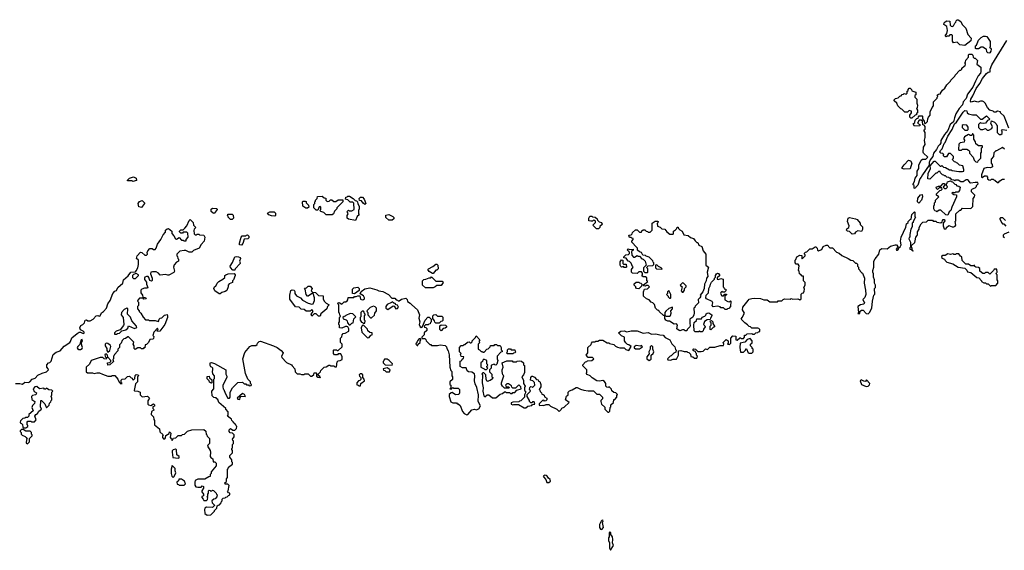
# Model space of a CAD drawing. Extents: x 1861455 to 2058065, y 200073 to 437907.
# Tile 291 of 574: x 1925714 to 1937215, y 363170 to 369360. Entities that reach past the tile are written whole.
import ezdxf

# ---------------------------------------------------------------- set-up
doc = ezdxf.new("R2010")
doc.units = 0

msp = doc.modelspace()

# ---------------------------------------------------------------- linework, layer by layer
at = {"layer": '0CON05XD'}
for points in [[(1936755, 369060), (1936695, 369068), (1936665, 369099), (1936622, 369092), (1936608, 369108), (1936610, 369175), (1936602, 369182), (1936578, 369182), (1936565, 369170), (1936545, 369170), (1936535, 369162), (1936522, 369172), (1936542, 369198), (1936552, 369235), (1936545, 369280), (1936508, 369305), (1936512, 369325), (1936524, 369336), (1936545, 369348), (1936580, 369345), (1936583, 369295), (1936593, 369283), (1936605, 369279), (1936622, 369288), (1936635, 369320), (1936648, 369332), (1936652, 369348), (1936665, 369360), (1936675, 369360), (1936708, 369338), (1936722, 369305), (1936765, 369260), (1936789, 369189), (1936827, 369143), (1936822, 369115), (1936755, 369060)], [(1937267, 368093), (1937212, 368235), (1937170, 368275), (1937170, 368285), (1937135, 368292), (1937115, 368280), (1937095, 368280), (1937085, 368292), (1937046, 368306), (1937018, 368335), (1936992, 368385), (1936975, 368402), (1936958, 368408), (1936935, 368410), (1936905, 368400), (1936865, 368408), (1936828, 368398), (1936818, 368408), (1936823, 368435), (1936848, 368472), (1936884, 368556), (1936930, 368615), (1936960, 368675), (1937005, 368732), (1937025, 368748), (1937048, 368752), (1937048, 368785), (1937067, 368835), (1937244, 369116)], [(1937035, 368968), (1937022, 368972), (1937010, 368985), (1937008, 369018), (1936995, 369020), (1936965, 369040), (1936945, 369040), (1936915, 369020), (1936885, 369020), (1936880, 369025), (1936880, 369055), (1936888, 369062), (1936915, 369120), (1936945, 369152), (1936973, 369167), (1936995, 369170), (1937010, 369165), (1937050, 369105), (1937050, 369045), (1937040, 369035), (1937058, 369028), (1937060, 369015), (1937058, 368995), (1937045, 368972), (1937035, 368968)], [(1936175, 367390), (1936160, 367395), (1936160, 367425), (1936150, 367435), (1936150, 367445), (1936167, 367473), (1936175, 367510), (1936197, 367543), (1936198, 367595), (1936217, 367623), (1936218, 367665), (1936245, 367720), (1936260, 367735), (1936297, 367733), (1936320, 367755), (1936270, 367805), (1936268, 367815), (1936270, 367875), (1936290, 367905), (1936282, 367955), (1936292, 367985), (1936290, 368045), (1936280, 368065), (1936280, 368075), (1936290, 368085), (1936290, 368115), (1936278, 368128), (1936262, 368132), (1936260, 368175), (1936245, 368190), (1936222, 368188), (1936200, 368155), (1936228, 368138), (1936228, 368122), (1936165, 368120), (1936150, 368145), (1936168, 368162), (1936172, 368188), (1936192, 368208), (1936208, 368212), (1936212, 368228), (1936222, 368238), (1936255, 368240), (1936260, 368235), (1936260, 368205), (1936280, 368175), (1936282, 368152), (1936295, 368150), (1936318, 368172), (1936320, 368205), (1936330, 368225), (1936350, 368245), (1936350, 368285), (1936373, 368337), (1936388, 368355), (1936388, 368402), (1936430, 368445), (1936432, 368458), (1936440, 368465), (1936432, 368478), (1936445, 368490), (1936470, 368495), (1936470, 368505), (1936491, 368539), (1936519, 368561), (1936545, 368600), (1936588, 368642), (1936590, 368655), (1936638, 368702), (1936640, 368715), (1936695, 368770), (1936708, 368772), (1936718, 368782), (1936720, 368795), (1936745, 368820), (1936758, 368822), (1936760, 368845), (1936750, 368855), (1936760, 368865), (1936765, 368890), (1936797, 368923), (1936798, 368952), (1936805, 368960), (1936835, 368960), (1936848, 368948), (1936852, 368922), (1936862, 368912), (1936875, 368910), (1936900, 368885), (1936892, 368842), (1936940, 368805), (1936942, 368755), (1936937, 368735), (1936910, 368705), (1936878, 368642), (1936848, 368572), (1936785, 368490), (1936768, 368442), (1936735, 368402), (1936725, 368368), (1936686, 368324), (1936649, 368261), (1936631, 368215), (1936622, 368168), (1936582, 368138), (1936554, 368066), (1936515, 368022), (1936475, 367950), (1936472, 367925), (1936462, 367905), (1936444, 367886), (1936422, 367845), (1936388, 367805), (1936378, 367765), (1936348, 367725), (1936338, 367695), (1936338, 367662), (1936258, 367552), (1936245, 367522), (1936226, 367504), (1936205, 367430), (1936180, 367405), (1936175, 367390)], [(1936135, 368210), (1936122, 368212), (1936110, 368225), (1936110, 368245), (1936130, 368275), (1936130, 368295), (1936105, 368300), (1936085, 368280), (1936052, 368282), (1936018, 368318), (1936005, 368320), (1935970, 368355), (1935960, 368385), (1935930, 368415), (1935930, 368425), (1935945, 368440), (1935975, 368450), (1935995, 368470), (1936008, 368472), (1936022, 368488), (1936038, 368492), (1936045, 368500), (1936068, 368492), (1936080, 368505), (1936080, 368525), (1936090, 368535), (1936090, 368545), (1936105, 368560), (1936115, 368560), (1936130, 368545), (1936135, 368530), (1936180, 368515), (1936180, 368485), (1936170, 368475), (1936170, 368455), (1936192, 368432), (1936192, 368385), (1936200, 368365), (1936197, 368333), (1936190, 368325), (1936200, 368305), (1936200, 368275), (1936190, 368265), (1936188, 368252), (1936172, 368248), (1936135, 368210)], [(1936648, 367698), (1936633, 367703), (1936612, 367722), (1936610, 367735), (1936620, 367745), (1936620, 367765), (1936588, 367798), (1936562, 367798), (1936538, 367762), (1936515, 367760), (1936500, 367775), (1936508, 367788), (1936495, 367800), (1936472, 367802), (1936462, 367815), (1936470, 367835), (1936490, 367855), (1936512, 367915), (1936523, 367927), (1936555, 368000), (1936605, 368080), (1936633, 368147), (1936657, 368165), (1936735, 368282), (1936755, 368300), (1936778, 368298), (1936780, 368275), (1936795, 368262), (1936845, 368250), (1936885, 368250), (1936935, 368200), (1936955, 368200), (1937005, 368240), (1937040, 368205), (1937038, 368192), (1937020, 368185), (1936995, 368152), (1936975, 368148), (1936943, 368153), (1936935, 368160), (1936912, 368138), (1936913, 368103), (1936935, 368078), (1936965, 368078), (1936995, 368090), (1937013, 368073), (1937035, 368072), (1937069, 368091), (1937078, 368115), (1937058, 368148), (1937065, 368180), (1937100, 368165), (1937120, 368145), (1937122, 368132), (1937130, 368125), (1937130, 368045), (1937155, 368020), (1937175, 368020), (1937188, 368032), (1937190, 368055), (1937180, 368065), (1937192, 368078), (1937245, 368070)], [(1936785, 368070), (1936792, 368078), (1936792, 368105), (1936778, 368128), (1936735, 368132), (1936722, 368125), (1936722, 368102), (1936752, 368072), (1936785, 368070)], [(1936905, 367700), (1936910, 367715), (1936940, 367745), (1936940, 367805), (1936950, 367815), (1936950, 367865), (1936958, 367872), (1936960, 367885), (1936955, 367890), (1936915, 367890), (1936882, 367912), (1936880, 367935), (1936860, 367965), (1936860, 368015), (1936848, 368028), (1936842, 368028), (1936835, 368010), (1936815, 368010), (1936808, 368018), (1936795, 368020), (1936750, 367995), (1936740, 367975), (1936740, 367965), (1936750, 367955), (1936745, 367930), (1936698, 367922), (1936682, 367908), (1936680, 367845), (1936685, 367840), (1936715, 367840), (1936725, 367850), (1936775, 367850), (1936795, 367840), (1936807, 367827), (1936810, 367805), (1936850, 367755), (1936862, 367722), (1936882, 367702), (1936905, 367700)], [(1937215, 367850), (1937195, 367870), (1937125, 367830), (1937115, 367830), (1937092, 367808), (1937090, 367765), (1937060, 367735), (1937060, 367685), (1937072, 367672), (1937077, 367643), (1937055, 367633), (1937014, 367636), (1936977, 367623), (1936948, 367552), (1936950, 367525), (1936955, 367520), (1936983, 367537), (1937007, 367537), (1937020, 367525), (1937020, 367505), (1937032, 367492), (1937055, 367490), (1937065, 367500), (1937085, 367500), (1937092, 367492), (1937105, 367490), (1937135, 367460), (1937145, 367460), (1937161, 367479), (1937195, 367500), (1937215, 367500)], [(1932045, 364828), (1932075, 364840), (1932130, 364895), (1932090, 364925), (1932102, 364968), (1932120, 364985), (1932120, 365015), (1932135, 365030), (1932168, 365042), (1932215, 365070), (1932225, 365070), (1932265, 365048), (1932305, 365038), (1932355, 365030), (1932415, 365030), (1932455, 364990), (1932485, 364990), (1932520, 364955), (1932520, 364935), (1932503, 364917), (1932500, 364905), (1932510, 364875), (1932548, 364838), (1932550, 364815), (1932582, 364782), (1932595, 364780), (1932608, 364792), (1932610, 364835), (1932620, 364845), (1932620, 364865), (1932650, 364895), (1932652, 364928), (1932665, 364930), (1932690, 364955), (1932690, 364975), (1932698, 364988), (1932678, 365008), (1932652, 365012), (1932632, 365032), (1932628, 365048), (1932598, 365078), (1932585, 365070), (1932572, 365072), (1932560, 365085), (1932560, 365115), (1932545, 365140), (1932525, 365150), (1932485, 365142), (1932455, 365148), (1932401, 365181), (1932377, 365207), (1932342, 365222), (1932330, 365235), (1932340, 365245), (1932340, 365275), (1932292, 365322), (1932290, 365335), (1932322, 365368), (1932338, 365372), (1932345, 365380), (1932397, 365383), (1932420, 365405), (1932405, 365420), (1932355, 365420), (1932330, 365445), (1932350, 365475), (1932350, 365535), (1932388, 365572), (1932392, 365588), (1932405, 365600), (1932435, 365600), (1932445, 365610), (1932465, 365610), (1932485, 365620), (1932525, 365620), (1932575, 365590), (1932595, 365590), (1932603, 365583), (1932655, 365570), (1932675, 365550), (1932698, 365538), (1932725, 365530), (1932775, 365530), (1932792, 365512), (1932828, 365502), (1932858, 365548), (1932828, 365568), (1932815, 365570), (1932792, 365592), (1932780, 365615), (1932778, 365658), (1932742, 365672), (1932710, 365705), (1932735, 365728), (1932775, 365732), (1932805, 365720), (1932855, 365730), (1932925, 365730), (1932995, 365703), (1933055, 365710), (1933095, 365692), (1933145, 365694), (1933192, 365682), (1933230, 365680), (1933255, 365654), (1933306, 365626), (1933330, 365580), (1933368, 365545), (1933373, 365513), (1933380, 365505), (1933378, 365482), (1933355, 365470), (1933325, 365440), (1933310, 365435), (1933280, 365405), (1933285, 365390), (1933315, 365388), (1933345, 365400), (1933385, 365400), (1933408, 365445), (1933410, 365495), (1933435, 365502), (1933475, 365488), (1933505, 365490), (1933515, 365480), (1933528, 365478), (1933548, 365458), (1933555, 365430), (1933578, 365428), (1933595, 365410), (1933625, 365410), (1933630, 365435), (1933620, 365445), (1933620, 365465), (1933612, 365472), (1933608, 365488), (1933592, 365492), (1933582, 365502), (1933580, 365515), (1933585, 365520), (1933608, 365518), (1933635, 365490), (1933675, 365488), (1933697, 365493), (1933725, 365520), (1933748, 365512), (1933775, 365540), (1933835, 365538), (1933895, 365560), (1933935, 365560), (1933938, 365575), (1933930, 365595), (1933965, 365630), (1933990, 365615), (1933990, 365585), (1933980, 365575), (1934005, 365570), (1934020, 365585), (1934020, 365645), (1934045, 365670), (1934078, 365668), (1934080, 365625), (1934095, 365620), (1934125, 365650), (1934135, 365650), (1934145, 365640), (1934168, 365642), (1934180, 365655), (1934180, 365680), (1934195, 365680), (1934213, 365697), (1934265, 365700), (1934275, 365690), (1934295, 365690), (1934312, 365708), (1934335, 365710), (1934342, 365718), (1934358, 365722), (1934360, 365745), (1934347, 365757), (1934335, 365762), (1934265, 365760), (1934250, 365775), (1934235, 365780), (1934215, 365802), (1934182, 365822), (1934140, 365865), (1934152, 365885), (1934180, 365935), (1934158, 365975), (1934162, 366005), (1934224, 366086), (1934235, 366098), (1934265, 366108), (1934295, 366112), (1934365, 366108), (1934405, 366092), (1934445, 366090), (1934475, 366070), (1934565, 366070), (1934575, 366080), (1934615, 366080), (1934633, 366097), (1934648, 366102), (1934715, 366100), (1934725, 366108), (1934745, 366100), (1934802, 366102), (1934828, 366092), (1934840, 366105), (1934843, 366157), (1934855, 366170), (1934868, 366172), (1934877, 366193), (1934880, 366215), (1934872, 366235), (1934887, 366263), (1934890, 366295), (1934870, 366315), (1934868, 366368), (1934855, 366370), (1934838, 366388), (1934822, 366395), (1934820, 366425), (1934810, 366435), (1934817, 366487), (1934805, 366510), (1934785, 366510), (1934770, 366525), (1934770, 366555), (1934778, 366562), (1934790, 366595), (1934825, 366612), (1934848, 366608), (1934850, 366575), (1934855, 366570), (1934890, 366605), (1934888, 366618), (1934880, 366625), (1934882, 366638), (1934892, 366648), (1934908, 366652), (1934943, 366687), (1934972, 366688), (1935005, 366710), (1935015, 366710), (1935030, 366695), (1935032, 366672), (1935045, 366660), (1935052, 366668), (1935085, 366680), (1935100, 366715), (1935135, 366730), (1935155, 366730), (1935160, 366715), (1935175, 366700), (1935208, 366698), (1935255, 366650), (1935285, 366638), (1935315, 366608), (1935390, 366575), (1935423, 366553), (1935445, 366550), (1935475, 366520), (1935488, 366518), (1935498, 366508), (1935500, 366485), (1935510, 366475), (1935510, 366455), (1935528, 366438), (1935530, 366425), (1935545, 366410), (1935560, 366405), (1935582, 366345), (1935576, 366285), (1935594, 366205), (1935597, 366155), (1935585, 366120), (1935562, 366095), (1935568, 366078), (1935580, 366065), (1935575, 366040), (1935535, 366032), (1935502, 366015), (1935510, 365945), (1935502, 365932), (1935528, 365932), (1935532, 365958), (1935545, 365970), (1935565, 365970), (1935602, 365932), (1935625, 365930), (1935640, 365945), (1935667, 365993), (1935674, 366076), (1935692, 366145), (1935702, 366158), (1935700, 366225), (1935710, 366235), (1935710, 366265), (1935698, 366288), (1935698, 366325), (1935687, 366357), (1935688, 366395), (1935678, 366415), (1935678, 366435), (1935690, 366475), (1935692, 366545), (1935705, 366570), (1935750, 366625), (1935760, 366675), (1935785, 366692), (1935845, 366688), (1935885, 366717), (1935945, 366732), (1935955, 366732), (1935970, 366715), (1935968, 366702), (1935952, 366685), (1935955, 366670), (1935965, 366670), (1935980, 366685), (1935982, 366698), (1935998, 366712), (1936008, 366735), (1936003, 366775), (1936010, 366825), (1936065, 366940), (1936073, 366977), (1936090, 366995), (1936090, 367005), (1936115, 367030), (1936128, 367032), (1936133, 367087), (1936165, 367120), (1936170, 367115), (1936170, 367065), (1936178, 367055), (1936150, 367005), (1936150, 366995), (1936140, 366985), (1936138, 366945), (1936123, 366917), (1936110, 366855), (1936110, 366825), (1936102, 366818), (1936100, 366805), (1936120, 366765), (1936120, 366705), (1936112, 366698), (1936110, 366685), (1936128, 366678), (1936145, 366660), (1936150, 366665), (1936140, 366670), (1936140, 366695), (1936130, 366705), (1936130, 366725), (1936168, 366762), (1936175, 366780), (1936180, 366825), (1936197, 366843), (1936200, 366855), (1936200, 366885), (1936222, 366918), (1936222, 366935), (1936245, 366980), (1936262, 366998), (1936307, 367003), (1936325, 367020), (1936375, 367020), (1936385, 367010), (1936415, 367010), (1936425, 367000), (1936475, 366990), (1936488, 367002), (1936492, 367018), (1936502, 367028), (1936515, 367030), (1936520, 367015), (1936500, 366985), (1936500, 366955), (1936512, 366922), (1936535, 366920), (1936540, 366935), (1936565, 366958), (1936605, 366942), (1936627, 366943), (1936640, 366950), (1936648, 366965), (1936640, 367005), (1936650, 367015), (1936650, 367095), (1936695, 367140), (1936705, 367140), (1936725, 367160), (1936822, 367158), (1936848, 367182), (1936850, 367275), (1936868, 367292), (1936870, 367315), (1936832, 367352), (1936830, 367375), (1936843, 367387), (1936875, 367400), (1936890, 367415), (1936890, 367425), (1936910, 367445), (1936905, 367460), (1936875, 367462), (1936825, 367453), (1936815, 367458), (1936798, 367485), (1936785, 367493), (1936769, 367491), (1936735, 367470), (1936705, 367470), (1936675, 367490), (1936645, 367490), (1936635, 367480), (1936625, 367490), (1936602, 367492), (1936585, 367510), (1936572, 367512), (1936565, 367520), (1936542, 367522), (1936528, 367538), (1936515, 367540), (1936508, 367548), (1936492, 367552), (1936470, 367575), (1936465, 367590), (1936445, 367590), (1936425, 367570), (1936415, 367570), (1936345, 367500), (1936320, 367505), (1936324, 367566), (1936352, 367625), (1936350, 367655), (1936395, 367710), (1936408, 367708), (1936465, 367650), (1936478, 367652), (1936485, 367660), (1936505, 367640), (1936527, 367637), (1936575, 367610), (1936595, 367610), (1936605, 367600), (1936685, 367588), (1936725, 367588), (1936740, 367595), (1936742, 367612), (1936730, 367655), (1936693, 367663), (1936668, 367688), (1936655, 367690), (1936648, 367698)], [(1936045, 367618), (1936020, 367625), (1936020, 367635), (1936044, 367666), (1936095, 367720), (1936120, 367715), (1936136, 367686), (1936115, 367622), (1936045, 367618)], [(1927035, 367472), (1927025, 367480), (1926975, 367480), (1926970, 367485), (1926995, 367510), (1927045, 367528), (1927075, 367510), (1927080, 367485), (1927035, 367472)], [(1936555, 367080), (1936532, 367082), (1936475, 367140), (1936455, 367140), (1936425, 367120), (1936418, 367128), (1936405, 367130), (1936390, 367155), (1936390, 367185), (1936400, 367205), (1936400, 367225), (1936410, 367235), (1936410, 367255), (1936450, 367295), (1936422, 367312), (1936422, 367328), (1936462, 367368), (1936478, 367372), (1936490, 367385), (1936485, 367400), (1936455, 367400), (1936435, 367380), (1936422, 367392), (1936420, 367405), (1936445, 367420), (1936475, 367420), (1936502, 367448), (1936515, 367450), (1936520, 367435), (1936500, 367405), (1936515, 367390), (1936535, 367390), (1936550, 367405), (1936548, 367418), (1936540, 367425), (1936540, 367445), (1936548, 367452), (1936552, 367468), (1936585, 367480), (1936592, 367472), (1936608, 367468), (1936635, 367440), (1936648, 367438), (1936662, 367422), (1936685, 367420), (1936700, 367405), (1936692, 367368), (1936675, 367350), (1936645, 367350), (1936635, 367340), (1936622, 367342), (1936615, 367350), (1936600, 367335), (1936625, 367320), (1936658, 367318), (1936658, 367295), (1936600, 367175), (1936590, 367135), (1936572, 367118), (1936555, 367080)], [(1927135, 367170), (1927107, 367177), (1927098, 367215), (1927115, 367240), (1927145, 367250), (1927170, 367225), (1927170, 367215), (1927135, 367170)], [(1929075, 367160), (1929055, 367162), (1929020, 367185), (1929018, 367235), (1929025, 367242), (1929050, 367245), (1929058, 367238), (1929060, 367225), (1929088, 367198), (1929090, 367175), (1929075, 367160)], [(1929365, 367082), (1929295, 367082), (1929265, 367110), (1929232, 367122), (1929220, 367135), (1929230, 367145), (1929230, 367175), (1929225, 367180), (1929212, 367178), (1929195, 367140), (1929175, 367140), (1929150, 367165), (1929150, 367205), (1929160, 367215), (1929160, 367235), (1929168, 367242), (1929170, 367255), (1929190, 367275), (1929192, 367298), (1929245, 367300), (1929272, 367282), (1929288, 367278), (1929290, 367255), (1929305, 367240), (1929328, 367242), (1929345, 367260), (1929358, 367258), (1929385, 367240), (1929405, 367240), (1929435, 367258), (1929488, 367258), (1929490, 367235), (1929420, 367165), (1929420, 367155), (1929390, 367125), (1929380, 367095), (1929365, 367082)], [(1929635, 367018), (1929553, 367033), (1929540, 367045), (1929540, 367075), (1929550, 367095), (1929548, 367108), (1929540, 367115), (1929542, 367128), (1929555, 367140), (1929565, 367130), (1929595, 367130), (1929620, 367145), (1929618, 367218), (1929605, 367230), (1929575, 367230), (1929548, 367258), (1929520, 367265), (1929522, 367288), (1929538, 367292), (1929545, 367300), (1929565, 367300), (1929610, 367275), (1929632, 367252), (1929648, 367248), (1929660, 367235), (1929662, 367212), (1929680, 367185), (1929680, 367155), (1929670, 367135), (1929670, 367095), (1929680, 367085), (1929656, 367064), (1929635, 367018)], [(1929745, 367203), (1929725, 367220), (1929708, 367248), (1929682, 367252), (1929680, 367275), (1929695, 367290), (1929718, 367288), (1929738, 367268), (1929757, 367215), (1929745, 367203)], [(1936215, 367220), (1936202, 367235), (1936205, 367280), (1936234, 367316), (1936255, 367320), (1936258, 367295), (1936246, 367254), (1936215, 367220)], [(1927985, 367100), (1927972, 367102), (1927952, 367122), (1927952, 367148), (1927965, 367160), (1928018, 367158), (1928020, 367145), (1927985, 367100)], [(1928695, 367070), (1928655, 367072), (1928623, 367083), (1928610, 367105), (1928635, 367120), (1928687, 367117), (1928700, 367105), (1928700, 367075), (1928695, 367070)], [(1927417, 366883), (1927418, 366905), (1927435, 366922), (1927450, 366925), (1927490, 366895), (1927490, 366865), (1927515, 366840), (1927535, 366802), (1927545, 366798), (1927575, 366820), (1927605, 366790), (1927625, 366790), (1927635, 366780), (1927658, 366782), (1927660, 366795), (1927680, 366825), (1927678, 366868), (1927665, 366880), (1927625, 366880), (1927615, 366870), (1927595, 366870), (1927580, 366885), (1927580, 366895), (1927595, 366910), (1927625, 366910), (1927643, 366927), (1927668, 366955), (1927692, 367018), (1927705, 367030), (1927740, 366995), (1927742, 366962), (1927770, 366935), (1927753, 366917), (1927748, 366902), (1927752, 366862), (1927765, 366850), (1927778, 366852), (1927785, 366860), (1927805, 366860), (1927815, 366850), (1927866, 366846), (1927876, 366825), (1927869, 366775), (1927834, 366736), (1927812, 366695), (1927743, 366667), (1927725, 366650), (1927695, 366650), (1927656, 366666), (1927635, 366667), (1927585, 366660), (1927562, 366638), (1927550, 366625), (1927550, 366605), (1927557, 366597), (1927560, 366575), (1927570, 366565), (1927570, 366545), (1927545, 366530), (1927518, 366502), (1927510, 366475), (1927522, 366425), (1927515, 366410), (1927455, 366378), (1927445, 366378), (1927415, 366388), (1927355, 366380), (1927334, 366404), (1927308, 366418), (1927265, 366420), (1927247, 366413), (1927240, 366395), (1927260, 366345), (1927262, 366318), (1927255, 366310), (1927235, 366318), (1927223, 366353), (1927213, 366363), (1927194, 366366), (1927176, 366355), (1927170, 366345), (1927171, 366331), (1927195, 366300), (1927196, 366275), (1927212, 366235), (1927205, 366228), (1927173, 366227), (1927140, 366215), (1927130, 366205), (1927130, 366175), (1927150, 366145), (1927152, 366122), (1927185, 366120), (1927190, 366105), (1927165, 366100), (1927155, 366110), (1927115, 366110), (1927092, 366088), (1927090, 366075), (1927100, 366065), (1927100, 366025), (1927090, 366015), (1927090, 365985), (1927110, 365965), (1927110, 365955), (1927130, 365935), (1927155, 365890), (1927185, 365860), (1927217, 365857), (1927225, 365850), (1927295, 365852), (1927335, 365840), (1927342, 365868), (1927353, 365877), (1927375, 365880), (1927405, 365912), (1927435, 365920), (1927442, 365905), (1927440, 365885), (1927409, 365805), (1927350, 365725), (1927322, 365722), (1927320, 365735), (1927330, 365745), (1927325, 365760), (1927280, 365715), (1927270, 365675), (1927280, 365665), (1927278, 365642), (1927267, 365633), (1927235, 365630), (1927220, 365595), (1927195, 365570), (1927180, 365565), (1927175, 365530), (1927165, 365530), (1927155, 365520), (1927135, 365520), (1927125, 365530), (1927095, 365530), (1927062, 365512), (1927050, 365525), (1927050, 365555), (1927040, 365575), (1927048, 365598), (1926985, 365660), (1926975, 365660), (1926948, 365642), (1926932, 365638), (1926912, 365618), (1926900, 365585), (1926880, 365565), (1926880, 365535), (1926862, 365518), (1926860, 365495), (1926820, 365455), (1926818, 365442), (1926810, 365435), (1926810, 365405), (1926800, 365395), (1926808, 365372), (1926768, 365332), (1926745, 365330), (1926740, 365355), (1926768, 365362), (1926778, 365372), (1926780, 365385), (1926742, 365422), (1926740, 365445), (1926725, 365460), (1926710, 365455), (1926712, 365432), (1926730, 365415), (1926725, 365400), (1926702, 365402), (1926685, 365420), (1926655, 365420), (1926550, 365385), (1926529, 365341), (1926490, 365305), (1926492, 365252), (1926505, 365240), (1926565, 365240), (1926585, 365232), (1926615, 365242), (1926645, 365240), (1926680, 365225), (1926745, 365200), (1926785, 365200), (1926795, 365210), (1926825, 365210), (1926860, 365165), (1926875, 365130), (1926895, 365110), (1926910, 365115), (1926900, 365125), (1926900, 365155), (1926912, 365168), (1926945, 365170), (1926972, 365198), (1926995, 365200), (1927015, 365180), (1927028, 365178), (1927032, 365162), (1927045, 365160), (1927060, 365175), (1927062, 365208), (1927075, 365220), (1927098, 365218), (1927100, 365205), (1927090, 365195), (1927090, 365135), (1927068, 365112), (1927050, 365035), (1927055, 365030), (1927095, 365028), (1927120, 365015), (1927120, 364985), (1927145, 364960), (1927205, 364968), (1927218, 364958), (1927230, 364945), (1927210, 364915), (1927210, 364875), (1927220, 364865), (1927245, 364860), (1927275, 364880), (1927288, 364868), (1927288, 364852), (1927270, 364845), (1927270, 364825), (1927278, 364818), (1927280, 364805), (1927252, 364788), (1927250, 364755), (1927277, 364727), (1927280, 364695), (1927290, 364685), (1927290, 364635), (1927348, 364588), (1927352, 364552), (1927390, 364515), (1927380, 364505), (1927380, 364485), (1927395, 364470), (1927408, 364472), (1927418, 364482), (1927422, 364508), (1927458, 364532), (1927465, 364550), (1927480, 364535), (1927470, 364485), (1927488, 364468), (1927495, 364450), (1927512, 364478), (1927538, 364482), (1927565, 364510), (1927605, 364510), (1927615, 364520), (1927637, 364523), (1927675, 364560), (1927723, 364577), (1927865, 364580), (1927888, 364558), (1927892, 364522), (1927898, 364518), (1927902, 364502), (1927930, 364475), (1927930, 364415), (1927910, 364395), (1927908, 364385), (1927938, 364335), (1927942, 364315), (1927938, 364265), (1927945, 364252), (1927970, 364235), (1927972, 364202), (1927995, 364200), (1928008, 364188), (1928010, 364155), (1927950, 364085), (1927950, 364065), (1927940, 364055), (1927938, 364032), (1927922, 364028), (1927875, 364000), (1927795, 363998), (1927764, 363986), (1927758, 363965), (1927758, 363928), (1927772, 363912), (1927795, 363908), (1927832, 363908), (1927845, 363920), (1927860, 363915), (1927860, 363895), (1927840, 363865), (1927842, 363852), (1927860, 363825), (1927860, 363805), (1927842, 363798), (1927840, 363785), (1927858, 363768), (1927865, 363750), (1927895, 363750), (1927908, 363762), (1927910, 363785), (1927900, 363795), (1927910, 363805), (1927910, 363825), (1927920, 363835), (1927920, 363865), (1927925, 363870), (1927938, 363868), (1927945, 363860), (1927958, 363862), (1927965, 363870), (1927978, 363868), (1928008, 363838), (1928012, 363822), (1928020, 363815), (1928018, 363792), (1927998, 363772), (1927982, 363768), (1927960, 363745), (1927962, 363722), (1927988, 363698), (1927988, 363692), (1927965, 363670), (1927895, 363672), (1927878, 363662), (1927872, 363645), (1927878, 363598), (1927905, 363578), (1927947, 363583), (1927990, 363625), (1927990, 363635), (1928018, 363662), (1928022, 363688), (1928032, 363698), (1928048, 363702), (1928068, 363722), (1928072, 363738), (1928080, 363745), (1928080, 363765), (1928092, 363778), (1928115, 363780), (1928122, 363788), (1928138, 363792), (1928152, 363808), (1928170, 363815), (1928168, 363838), (1928152, 363842), (1928140, 363855), (1928150, 363865), (1928160, 363925), (1928145, 363940), (1928112, 363942), (1928110, 363955), (1928128, 363972), (1928130, 364005), (1928142, 364018), (1928140, 364115), (1928148, 364122), (1928152, 364138), (1928200, 364175), (1928200, 364195), (1928192, 364202), (1928190, 364225), (1928170, 364255), (1928170, 364275), (1928200, 364305), (1928200, 364335), (1928190, 364345), (1928192, 364358), (1928200, 364365), (1928200, 364405), (1928210, 364415), (1928210, 364445), (1928202, 364452), (1928200, 364465), (1928220, 364495), (1928220, 364515), (1928198, 364538), (1928172, 364542), (1928160, 364555), (1928160, 364575), (1928175, 364590), (1928205, 364570), (1928227, 364573), (1928248, 364592), (1928250, 364615), (1928242, 364622), (1928240, 364635), (1928225, 364650), (1928210, 364655), (1928210, 364665), (1928190, 364685), (1928188, 364698), (1928140, 364735), (1928150, 364745), (1928150, 364785), (1928120, 364815), (1928120, 364825), (1928040, 364895), (1928028, 364928), (1928018, 364938), (1928007, 364947), (1927982, 364952), (1927963, 364973), (1927960, 365025), (1927980, 365055), (1927980, 365165), (1927990, 365175), (1927990, 365205), (1927969, 365229), (1927964, 365254), (1927970, 365275), (1927968, 365295), (1927960, 365305), (1927945, 365310), (1927938, 365325), (1927940, 365355), (1927955, 365360), (1927991, 365351), (1928120, 365275), (1928120, 365225), (1928132, 365202), (1928132, 365185), (1928088, 365095), (1928088, 365075), (1928090, 365055), (1928100, 365045), (1928113, 365003), (1928145, 364943), (1928165, 364943), (1928173, 364955), (1928173, 365015), (1928198, 365065), (1928262, 365128), (1928315, 365130), (1928335, 365110), (1928355, 365110), (1928362, 365102), (1928385, 365100), (1928395, 365090), (1928418, 365092), (1928420, 365105), (1928410, 365115), (1928410, 365135), (1928380, 365165), (1928353, 365233), (1928320, 365405), (1928343, 365477), (1928401, 365549), (1928425, 365560), (1928472, 365558), (1928488, 365572), (1928493, 365587), (1928510, 365605), (1928525, 365608), (1928677, 365557), (1928720, 365535), (1928769, 365499), (1928790, 365475), (1928788, 365462), (1928770, 365435), (1928775, 365420), (1928829, 365359), (1928890, 365335), (1928895, 365320), (1928927, 365287), (1928932, 365252), (1928955, 365230), (1928985, 365230), (1929005, 365220), (1929035, 365220), (1929045, 365230), (1929085, 365230)], [(1928195, 367030), (1928175, 367030), (1928150, 367055), (1928148, 367068), (1928140, 367075), (1928145, 367090), (1928195, 367090), (1928208, 367078), (1928210, 367045), (1928195, 367030)], [(1930065, 367020), (1930025, 367020), (1929992, 367052), (1929992, 367078), (1930025, 367088), (1930073, 367063), (1930082, 367052), (1930082, 367038), (1930065, 367020)], [(1932475, 366920), (1932452, 366922), (1932410, 366965), (1932440, 366995), (1932438, 367008), (1932428, 367018), (1932415, 367020), (1932405, 367010), (1932385, 367008), (1932363, 367013), (1932362, 367045), (1932375, 367070), (1932395, 367070), (1932405, 367060), (1932437, 367057), (1932458, 367038), (1932462, 367022), (1932482, 367002), (1932510, 366995), (1932512, 366982), (1932520, 366975), (1932492, 366948), (1932490, 366935), (1932475, 366920)], [(1933505, 365730), (1933485, 365730), (1933475, 365740), (1933455, 365742), (1933425, 365732), (1933405, 365740), (1933390, 365755), (1933398, 365795), (1933385, 365810), (1933358, 365808), (1933302, 365842), (1933285, 365842), (1933260, 365855), (1933250, 365875), (1933250, 365910), (1933265, 365900), (1933305, 365900), (1933315, 365910), (1933322, 365935), (1933320, 365965), (1933340, 365985), (1933338, 366008), (1933295, 365990), (1933261, 365959), (1933250, 365945), (1933250, 365910), (1933235, 365910), (1933184, 365954), (1933178, 365968), (1933165, 365970), (1933140, 365995), (1933127, 366037), (1933110, 366055), (1933090, 366065), (1933065, 366090), (1933035, 366102), (1933000, 366135), (1933000, 366185), (1933012, 366218), (1933045, 366220), (1933070, 366245), (1933055, 366260), (1933035, 366260), (1933025, 366250), (1933000, 366255), (1933002, 366268), (1933050, 366305), (1933040, 366315), (1933038, 366348), (1933025, 366360), (1932995, 366360), (1932982, 366372), (1932990, 366385), (1932990, 366405), (1932975, 366420), (1932945, 366420), (1932925, 366400), (1932872, 366402), (1932860, 366415), (1932860, 366445), (1932880, 366475), (1932872, 366482), (1932858, 366518), (1932835, 366540), (1932822, 366542), (1932798, 366578), (1932772, 366582), (1932770, 366595), (1932792, 366618), (1932825, 366620), (1932838, 366632), (1932838, 366648), (1932810, 366675), (1932822, 366688), (1932835, 366680), (1932880, 366685), (1932878, 366672), (1932860, 366655), (1932862, 366612), (1932885, 366590), (1932895, 366590), (1932925, 366608), (1932935, 366600), (1932955, 366600), (1932982, 366572), (1932998, 366568), (1933020, 366545), (1933030, 366495), (1933000, 366465), (1933000, 366425), (1933015, 366410), (1933045, 366410), (1933050, 366415), (1933050, 366455), (1933040, 366465), (1933042, 366478), (1933055, 366490), (1933108, 366492), (1933120, 366505), (1933120, 366525), (1933112, 366532), (1933108, 366548), (1933065, 366590), (1933032, 366602), (1933025, 366610), (1932992, 366612), (1932976, 366646), (1932953, 366653), (1932932, 366672), (1932930, 366695), (1932920, 366705), (1932862, 366765), (1932862, 366778), (1932880, 366795), (1932878, 366808), (1932862, 366812), (1932855, 366820), (1932835, 366820), (1932830, 366845), (1932858, 366852), (1932868, 366862), (1932872, 366878), (1932905, 366910), (1932928, 366908), (1932955, 366880), (1932978, 366882), (1932982, 366898), (1932995, 366910), (1933015, 366910), (1933032, 366892), (1933048, 366888), (1933055, 366880), (1933078, 366882), (1933100, 366905), (1933100, 366985), (1933135, 367010), (1933165, 367010), (1933170, 367005), (1933168, 366992), (1933160, 366985), (1933162, 366952), (1933195, 366940), (1933215, 366920), (1933248, 366918), (1933274, 366884), (1933308, 366858), (1933345, 366860), (1933350, 366865), (1933350, 366895), (1933375, 366910), (1933390, 366925), (1933395, 366940), (1933405, 366940), (1933410, 366925), (1933425, 366910), (1933453, 366893), (1933472, 366852), (1933522, 366842), (1933549, 366819), (1933585, 366808), (1933602, 366782), (1933625, 366760), (1933635, 366760), (1933645, 366730), (1933680, 366715), (1933698, 366665), (1933727, 366625), (1933730, 366495), (1933760, 366475), (1933742, 366415), (1933752, 366365), (1933738, 366345), (1933732, 366315), (1933712, 366275), (1933708, 366225), (1933692, 366185), (1933662, 366148), (1933668, 366135), (1933660, 366115), (1933640, 366095), (1933642, 366058), (1933602, 366018), (1933598, 366002), (1933590, 365995), (1933592, 365935), (1933588, 365915), (1933575, 365890), (1933540, 365865), (1933540, 365815), (1933547, 365793), (1933540, 365775), (1933510, 365745), (1933505, 365730)], [(1935438, 366858), (1935405, 366890), (1935383, 366893), (1935373, 366903), (1935375, 366920), (1935400, 366935), (1935402, 366955), (1935382, 367005), (1935392, 367045), (1935405, 367052), (1935477, 367037), (1935495, 367028), (1935530, 366985), (1935532, 366972), (1935560, 366945), (1935557, 366913), (1935545, 366890), (1935504, 366896), (1935478, 366882), (1935465, 366862), (1935438, 366858)], [(1937228, 367018), (1937198, 367048), (1937172, 367048), (1937160, 367035), (1937168, 367028), (1937180, 366995), (1937195, 366980), (1937208, 366978), (1937232, 366952)], [(1925665, 365117), (1925715, 365117), (1925745, 365107), (1925775, 365130), (1925815, 365128), (1925833, 365137), (1925860, 365165), (1925895, 365178), (1925926, 365214), (1925975, 365238), (1926025, 365250), (1926050, 365275), (1926048, 365288), (1926030, 365305), (1926032, 365335), (1926050, 365355), (1926065, 365360), (1926080, 365375), (1926105, 365454), (1926140, 365480), (1926186, 365495), (1926232, 365552), (1926299, 365595), (1926308, 365605), (1926321, 365649), (1926385, 365700), (1926407, 365713), (1926425, 365713), (1926455, 365700), (1926465, 365704), (1926466, 365715), (1926455, 365726), (1926425, 365740), (1926418, 365765), (1926427, 365793), (1926450, 365805), (1926470, 365825), (1926480, 365855), (1926495, 365858), (1926508, 365848), (1926535, 365848), (1926572, 365865), (1926606, 365904), (1926625, 365910), (1926642, 365902), (1926655, 365906), (1926671, 365939), (1926694, 365956), (1926728, 365995), (1926742, 366045), (1926770, 366085), (1926800, 366165), (1926827, 366193), (1926845, 366202), (1926862, 366235), (1926917, 366285), (1926928, 366325), (1926979, 366371), (1927010, 366415), (1927065, 366420), (1927075, 366430), (1927092, 366465), (1927100, 366505), (1927100, 366555), (1927080, 366575), (1927084, 366606), (1927125, 366648), (1927140, 366645), (1927174, 366614), (1927196, 366614), (1927207, 366623), (1927202, 366645), (1927210, 366665), (1927235, 366690), (1927262, 366692), (1927275, 366680), (1927295, 366680), (1927307, 366693), (1927325, 366740), (1927364, 366796), (1927389, 366851), (1927417, 366883)], [(1937268, 366882), (1937212, 366858), (1937200, 366845), (1937202, 366832), (1937215, 366820)], [(1928305, 366730), (1928280, 366735), (1928280, 366755), (1928300, 366825), (1928313, 366837), (1928355, 366840), (1928362, 366848), (1928375, 366850), (1928390, 366835), (1928390, 366815), (1928377, 366803), (1928335, 366800), (1928322, 366748), (1928305, 366730)], [(1928225, 366440), (1928205, 366440), (1928175, 366470), (1928172, 366485), (1928201, 366529), (1928227, 366593), (1928242, 366598), (1928270, 366595), (1928288, 366585), (1928292, 366575), (1928280, 366545), (1928287, 366537), (1928290, 366515), (1928230, 366455), (1928225, 366440)], [(1932795, 366470), (1932775, 366470), (1932765, 366480), (1932745, 366472), (1932735, 366480), (1932728, 366495), (1932728, 366535), (1932745, 366560), (1932760, 366555), (1932760, 366515), (1932765, 366510), (1932798, 366508), (1932800, 366475), (1932795, 366470)], [(1937055, 366250), (1937065, 366260), (1937115, 366260), (1937140, 366285), (1937140, 366315), (1937130, 366325), (1937130, 366385), (1937120, 366395), (1937122, 366408), (1937130, 366415), (1937128, 366448), (1937095, 366450), (1937090, 366435), (1937045, 366390), (1937025, 366410), (1936995, 366410), (1936985, 366400), (1936965, 366400), (1936930, 366425), (1936928, 366458), (1936915, 366470), (1936882, 366472), (1936872, 366482), (1936868, 366498), (1936855, 366490), (1936825, 366490), (1936795, 366510), (1936765, 366510), (1936722, 366552), (1936720, 366595), (1936702, 366602), (1936685, 366630), (1936655, 366630), (1936645, 366620), (1936625, 366620), (1936615, 366628), (1936585, 366620), (1936555, 366630), (1936525, 366610), (1936495, 366610), (1936482, 366598), (1936485, 366580), (1936518, 366568), (1936522, 366552), (1936545, 366530), (1936612, 366512), (1936675, 366472), (1936755, 366460), (1936778, 366438), (1936785, 366420), (1936825, 366410), (1936892, 366352), (1936918, 366348), (1936950, 366315), (1936950, 366305), (1936975, 366290), (1936995, 366290), (1937005, 366280), (1937028, 366278), (1937055, 366250)], [(1930545, 366400), (1930535, 366400), (1930495, 366422), (1930480, 366445), (1930488, 366455), (1930539, 366481), (1930575, 366510), (1930587, 366507), (1930597, 366497), (1930600, 366455), (1930585, 366440), (1930575, 366440), (1930545, 366400)], [(1933215, 366450), (1933220, 366455), (1933207, 366467), (1933175, 366480), (1933155, 366500), (1933142, 366498), (1933140, 366465), (1933153, 366453), (1933215, 366450)], [(1927065, 366340), (1927100, 366375), (1927100, 366385), (1927075, 366400), (1927042, 366388), (1927030, 366375), (1927033, 366353), (1927042, 366342), (1927065, 366340)], [(1928055, 366160), (1928045, 366160), (1927992, 366195), (1927982, 366225), (1927990, 366245), (1928005, 366250), (1928020, 366285), (1928040, 366305), (1928088, 366332), (1928108, 366352), (1928110, 366375), (1928120, 366385), (1928147, 366397), (1928218, 366398), (1928230, 366385), (1928230, 366375), (1928210, 366325), (1928200, 366315), (1928200, 366295), (1928162, 366278), (1928150, 366265), (1928150, 366245), (1928135, 366200), (1928115, 366188), (1928075, 366178), (1928055, 366160)], [(1930455, 366230), (1930420, 366265), (1930420, 366315), (1930435, 366330), (1930457, 366333), (1930495, 366350), (1930515, 366350), (1930525, 366360), (1930575, 366310), (1930648, 366308), (1930660, 366295), (1930635, 366260), (1930585, 366260), (1930568, 366242), (1930545, 366232), (1930455, 366230)], [(1933975, 365980), (1933955, 365980), (1933935, 366000), (1933905, 366000), (1933895, 366010), (1933865, 366018), (1933815, 366010), (1933804, 366024), (1933810, 366055), (1933803, 366073), (1933735, 366102), (1933728, 366115), (1933734, 366146), (1933758, 366175), (1933763, 366225), (1933780, 366255), (1933782, 366275), (1933795, 366300), (1933830, 366335), (1933830, 366345), (1933840, 366355), (1933840, 366375), (1933854, 366396), (1933865, 366402), (1933878, 366398), (1933890, 366375), (1933862, 366348), (1933862, 366332), (1933875, 366330), (1933905, 366340), (1933930, 366335), (1933930, 366245), (1933940, 366235), (1933942, 366222), (1933960, 366215), (1933960, 366195), (1933948, 366182), (1933925, 366180), (1933915, 366190), (1933902, 366178), (1933900, 366165), (1933915, 366140), (1933935, 366140), (1933952, 366158), (1933968, 366158), (1933968, 366152), (1933950, 366135), (1933952, 366092), (1933985, 366072), (1934005, 366070), (1934015, 366080), (1934020, 366075), (1934017, 366013), (1933998, 365992), (1933982, 365988), (1933975, 365980)], [(1929225, 365900), (1929205, 365900), (1929175, 365930), (1929152, 365928), (1929125, 365900), (1929120, 365925), (1929140, 365955), (1929125, 365980), (1929105, 365960), (1929058, 365958), (1929035, 365980), (1929003, 365983), (1928977, 366007), (1928935, 366010), (1928868, 366098), (1928868, 366145), (1928881, 366199), (1928895, 366207), (1928920, 366205), (1928929, 366189), (1928928, 366165), (1928947, 366137), (1928995, 366114), (1929019, 366089), (1929085, 366053), (1929125, 366042), (1929143, 366047), (1929159, 366085), (1929156, 366116), (1929140, 366165), (1929135, 366170), (1929085, 366133), (1929075, 366133), (1929059, 366155), (1929050, 366215), (1929042, 366228), (1929065, 366230), (1929085, 366250), (1929105, 366250), (1929130, 366225), (1929120, 366195), (1929132, 366182), (1929168, 366178), (1929205, 366142), (1929258, 366138), (1929260, 366105), (1929270, 366075), (1929293, 366053), (1929330, 366035), (1929310, 366015), (1929300, 365985), (1929232, 365928), (1929225, 365900)], [(1929085, 365230), (1929112, 365202), (1929125, 365200), (1929148, 365222), (1929155, 365240), (1929175, 365240), (1929180, 365235), (1929182, 365202), (1929195, 365190), (1929220, 365190), (1929225, 365180), (1929228, 365188), (1929220, 365190), (1929218, 365198), (1929202, 365212), (1929200, 365225), (1929228, 365252), (1929232, 365268), (1929272, 365308), (1929295, 365310), (1929325, 365330), (1929338, 365328), (1929345, 365320), (1929385, 365320), (1929395, 365310), (1929415, 365310), (1929422, 365368), (1929435, 365380), (1929457, 365383), (1929480, 365395), (1929480, 365425), (1929470, 365455), (1929465, 365460), (1929435, 365460), (1929425, 365450), (1929392, 365452), (1929380, 365465), (1929380, 365505), (1929385, 365510), (1929415, 365510), (1929422, 365502), (1929435, 365500), (1929480, 365545), (1929480, 365575), (1929460, 365595), (1929460, 365645), (1929478, 365662), (1929480, 365685), (1929492, 365698), (1929515, 365702), (1929560, 365725), (1929560, 365755), (1929548, 365778), (1929535, 365782), (1929518, 365782), (1929475, 365760), (1929450, 365765), (1929450, 365795), (1929440, 365805), (1929440, 365825), (1929450, 365835), (1929450, 365885), (1929458, 365892), (1929460, 365905), (1929452, 365912), (1929450, 365935), (1929440, 365945), (1929440, 366035), (1929430, 366045), (1929432, 366058), (1929445, 366060), (1929475, 366040), (1929505, 366070), (1929525, 366070), (1929538, 366082), (1929547, 366093), (1929552, 366118), (1929615, 366120), (1929625, 366130), (1929645, 366130), (1929665, 366140), (1929688, 366138), (1929695, 366100), (1929715, 366092), (1929730, 366095), (1929742, 366105), (1929743, 366115), (1929730, 366140), (1929692, 366162), (1929702, 366188), (1929745, 366222), (1929805, 366233), (1929885, 366210), (1929910, 366195), (1929955, 366191), (1930023, 366153), (1930062, 366112), (1930095, 366110), (1930112, 366092), (1930128, 366088), (1930135, 366080), (1930148, 366082), (1930175, 366100), (1930225, 366110), (1930240, 366095), (1930242, 366072), (1930275, 366052), (1930294, 366034), (1930360, 365975), (1930367, 365957), (1930382, 365915), (1930377, 365877), (1930388, 365835), (1930378, 365805), (1930390, 365775), (1930405, 365770), (1930418, 365782), (1930450, 365855), (1930482, 365888), (1930498, 365888), (1930520, 365865), (1930520, 365835), (1930512, 365828), (1930508, 365812), (1930492, 365808), (1930485, 365800), (1930455, 365800), (1930440, 365785), (1930442, 365772), (1930458, 365768), (1930468, 365758), (1930470, 365735), (1930440, 365705), (1930437, 365683), (1930410, 365655), (1930412, 365642), (1930445, 365640), (1930458, 365628), (1930460, 365615), (1930505, 365570), (1930515, 365570), (1930525, 365560), (1930595, 365560), (1930625, 365568), (1930685, 365560), (1930700, 365545), (1930703, 365523), (1930720, 365495), (1930732, 365452), (1930738, 365308), (1930748, 365268), (1930760, 365255), (1930760, 365205), (1930770, 365195), (1930768, 365162), (1930740, 365135), (1930740, 365105), (1930750, 365095), (1930750, 365065), (1930740, 365055), (1930755, 365050), (1930775, 365070), (1930785, 365060), (1930835, 365060), (1930850, 365045), (1930850, 365005), (1930842, 364988), (1930803, 364983), (1930765, 365010), (1930752, 365008), (1930732, 364988), (1930730, 364965), (1930751, 364901), (1930775, 364890), (1930815, 364890), (1930825, 364880), (1930835, 364880), (1930858, 364858), (1930885, 364790), (1930907, 364767), (1930935, 364752), (1930950, 364755), (1930995, 364810), (1931025, 364817), (1931045, 364810), (1931075, 364822), (1931098, 364855), (1931068, 364905), (1931073, 364985), (1931055, 365068), (1931035, 365112), (1931028, 365145), (1931030, 365205), (1931025, 365230), (1930995, 365248), (1930955, 365250), (1930940, 365265), (1930928, 365298), (1930885, 365300), (1930860, 365315), (1930860, 365375), (1930880, 365385), (1930882, 365398), (1930898, 365412), (1930900, 365425), (1930872, 365432), (1930868, 365448), (1930860, 365455), (1930870, 365465), (1930850, 365485), (1930850, 365535), (1930872, 365558), (1930895, 365560), (1930905, 365570), (1930915, 365570), (1930943, 365597), (1930965, 365600), (1930975, 365590), (1930988, 365592), (1930998, 365602), (1931000, 365615), (1931038, 365652), (1931045, 365670), (1931090, 365625), (1931080, 365615), (1931082, 365602), (1931090, 365595), (1931070, 365575), (1931070, 365515), (1931085, 365510), (1931105, 365490), (1931118, 365488), (1931125, 365480), (1931138, 365482), (1931172, 365518), (1931185, 365520), (1931210, 365545), (1931215, 365560), (1931255, 365560), (1931265, 365570), (1931285, 365570), (1931295, 365560), (1931325, 365560), (1931338, 365535), (1931338, 365508), (1931350, 365495), (1931350, 365485), (1931335, 365480), (1931290, 365435), (1931290, 365405), (1931298, 365385), (1931288, 365342), (1931275, 365330), (1931262, 365332), (1931255, 365340), (1931225, 365330), (1931220, 365325), (1931220, 365295), (1931200, 365275), (1931202, 365252), (1931230, 365225), (1931230, 365195), (1931240, 365185), (1931238, 365172), (1931208, 365152), (1931192, 365148), (1931188, 365142), (1931175, 365140), (1931162, 365165), (1931158, 365218), (1931135, 365240), (1931125, 365240), (1931113, 365227), (1931120, 365215), (1931116, 365125), (1931127, 365065), (1931123, 365027), (1931135, 364970), (1931145, 364960), (1931175, 364982), (1931195, 364982), (1931235, 364950), (1931275, 364948), (1931325, 364990), (1931355, 365000), (1931375, 365020), (1931388, 365018), (1931395, 365010), (1931435, 365010), (1931445, 365000), (1931465, 365000), (1931475, 365010), (1931498, 365012), (1931522, 365038), (1931570, 365055), (1931568, 365078), (1931545, 365100), (1931518, 365072), (1931505, 365060), (1931475, 365060), (1931462, 365072), (1931458, 365088), (1931425, 365110), (1931405, 365110), (1931390, 365095), (1931395, 365080), (1931428, 365078), (1931430, 365065), (1931425, 365060), (1931375, 365060), (1931353, 365083), (1931342, 365105), (1931342, 365125), (1931370, 365205), (1931358, 365218), (1931348, 365255), (1931348, 365275), (1931360, 365305), (1931350, 365355), (1931405, 365380), (1931465, 365380), (1931475, 365370), (1931515, 365370), (1931523, 365377), (1931555, 365382), (1931575, 365378), (1931600, 365355), (1931600, 365335), (1931610, 365325), (1931610, 365245), (1931600, 365215), (1931580, 365195), (1931582, 365182), (1931600, 365155), (1931600, 365115), (1931618, 365085), (1931610, 365065), (1931610, 365035), (1931620, 365025), (1931620, 365005), (1931610, 364985), (1931610, 364955), (1931568, 364912), (1931552, 364908), (1931545, 364900), (1931473, 364897), (1931455, 364890), (1931454, 364874), (1931475, 364868), (1931485, 364872), (1931542, 364872), (1931605, 364832), (1931625, 364830), (1931648, 364852), (1931695, 364860), (1931705, 364870), (1931730, 364875), (1931725, 364900), (1931705, 364900), (1931698, 364892), (1931685, 364890), (1931670, 364905), (1931668, 364918), (1931640, 364965), (1931642, 364988), (1931680, 365025), (1931678, 365038), (1931670, 365045), (1931672, 365068), (1931685, 365080), (1931698, 365078), (1931705, 365070), (1931730, 365095), (1931728, 365128), (1931708, 365148), (1931680, 365155), (1931683, 365187), (1931695, 365200), (1931705, 365200), (1931728, 365188), (1931752, 365162), (1931768, 365158), (1931772, 365142), (1931788, 365138), (1931800, 365105), (1931800, 365075), (1931780, 365045), (1931788, 365038), (1931792, 365022), (1931808, 365008), (1931812, 364992), (1931828, 364988), (1931838, 364978), (1931842, 364962), (1931870, 364945), (1931870, 364925), (1931858, 364912), (1931845, 364910), (1931835, 364920), (1931822, 364918), (1931782, 364878), (1931780, 364865), (1931785, 364860), (1931825, 364862), (1931835, 364858), (1931865, 364870), (1931895, 364870), (1931915, 364850), (1931988, 364818), (1932015, 364790), (1932038, 364812), (1932045, 364828)], [(1929625, 366160), (1929600, 366165), (1929602, 366218), (1929615, 366230), (1929665, 366240), (1929680, 366225), (1929678, 366202), (1929625, 366160)], [(1932945, 366220), (1932920, 366225), (1932910, 366235), (1932910, 366245), (1932890, 366265), (1932892, 366278), (1932915, 366300), (1932945, 366300), (1932955, 366290), (1932968, 366288), (1932980, 366275), (1932978, 366252), (1932945, 366220)], [(1933315, 366110), (1933320, 366115), (1933320, 366155), (1933295, 366200), (1933280, 366185), (1933280, 366165), (1933270, 366155), (1933290, 366135), (1933290, 366125), (1933305, 366110), (1933315, 366110)], [(1933465, 366180), (1933480, 366205), (1933480, 366225), (1933498, 366242), (1933500, 366255), (1933468, 366288), (1933455, 366290), (1933430, 366265), (1933450, 366245), (1933440, 366195), (1933452, 366182), (1933465, 366180)], [(1926845, 365690), (1926855, 365700), (1926878, 365702), (1926905, 365730), (1926955, 365740), (1926977, 365763), (1926985, 365790), (1927055, 365756), (1927082, 365768), (1927080, 365785), (1927022, 365845), (1927008, 365888), (1926973, 365923), (1926977, 365985), (1926965, 365993), (1926935, 365979), (1926902, 365945), (1926899, 365915), (1926922, 365885), (1926930, 365805), (1926927, 365793), (1926888, 365742), (1926840, 365725), (1926820, 365705), (1926822, 365692), (1926845, 365690)], [(1929745, 365820), (1929750, 365845), (1929740, 365855), (1929740, 365905), (1929750, 365915), (1929750, 365925), (1929742, 365932), (1929738, 365948), (1929728, 365958), (1929715, 365960), (1929700, 365945), (1929700, 365895), (1929690, 365885), (1929690, 365855), (1929705, 365830), (1929718, 365828), (1929725, 365820), (1929745, 365820)], [(1929825, 365880), (1929857, 365913), (1929863, 365937), (1929880, 365965), (1929880, 365995), (1929865, 366010), (1929845, 366018), (1929807, 366003), (1929770, 365965), (1929772, 365952), (1929780, 365945), (1929780, 365915), (1929812, 365882), (1929825, 365880)], [(1930015, 365980), (1930075, 366020), (1930088, 366018), (1930108, 365988), (1930125, 365990), (1930138, 366005), (1930125, 366030), (1930112, 366032), (1930098, 366048), (1930082, 366052), (1930065, 366070), (1930058, 366062), (1930005, 366038), (1929990, 366015), (1929990, 365995), (1930015, 365980)], [(1929575, 365800), (1929595, 365820), (1929610, 365825), (1929618, 365872), (1929640, 365895), (1929605, 365930), (1929575, 365932), (1929522, 365908), (1929515, 365900), (1929502, 365898), (1929490, 365885), (1929492, 365872), (1929528, 365858), (1929540, 365845), (1929542, 365822), (1929562, 365802), (1929575, 365800)], [(1930615, 365820), (1930575, 365820), (1930562, 365832), (1930558, 365848), (1930540, 365875), (1930540, 365905), (1930552, 365918), (1930575, 365920), (1930595, 365900), (1930645, 365900), (1930658, 365888), (1930658, 365852), (1930648, 365842), (1930632, 365838), (1930615, 365820)], [(1933685, 365720), (1933665, 365720), (1933655, 365730), (1933645, 365720), (1933605, 365720), (1933592, 365732), (1933588, 365795), (1933593, 365827), (1933618, 365852), (1933625, 365870), (1933678, 365872), (1933685, 365890), (1933718, 365902), (1933728, 365912), (1933732, 365928), (1933742, 365938), (1933765, 365942), (1933800, 365915), (1933800, 365905), (1933782, 365878), (1933778, 365862), (1933745, 365860), (1933712, 365838), (1933700, 365805), (1933718, 365788), (1933720, 365775), (1933702, 365748), (1933698, 365732), (1933685, 365720)], [(1933785, 365740), (1933780, 365745), (1933780, 365785), (1933790, 365795), (1933790, 365825), (1933782, 365832), (1933780, 365845), (1933795, 365850), (1933810, 365835), (1933810, 365815), (1933830, 365785), (1933830, 365775), (1933812, 365768), (1933785, 365740)], [(1929775, 365648), (1929795, 365652), (1929815, 365680), (1929830, 365685), (1929830, 365705), (1929802, 365712), (1929782, 365732), (1929778, 365748), (1929725, 365800), (1929710, 365785), (1929702, 365765), (1929710, 365715), (1929775, 365648)], [(1930635, 365730), (1930620, 365745), (1930622, 365788), (1930635, 365800), (1930688, 365798), (1930700, 365785), (1930698, 365772), (1930685, 365760), (1930662, 365758), (1930635, 365730)], [(1926425, 365511), (1926443, 365525), (1926447, 365535), (1926430, 365585), (1926446, 365615), (1926445, 365629), (1926433, 365625), (1926418, 365572), (1926392, 365548), (1926386, 365535), (1926389, 365525), (1926405, 365511), (1926425, 365511)], [(1930365, 365560), (1930370, 365575), (1930390, 365595), (1930390, 365615), (1930400, 365625), (1930395, 365640), (1930382, 365638), (1930372, 365628), (1930360, 365615), (1930358, 365602), (1930343, 365587), (1930340, 365575), (1930355, 365560), (1930365, 365560)], [(1934235, 365468), (1934265, 365470), (1934280, 365485), (1934280, 365515), (1934270, 365525), (1934270, 365535), (1934250, 365555), (1934250, 365575), (1934268, 365592), (1934270, 365615), (1934245, 365640), (1934212, 365628), (1934182, 365598), (1934130, 365585), (1934127, 365535), (1934132, 365482), (1934167, 365483), (1934190, 365505), (1934195, 365520), (1934205, 365520), (1934223, 365473), (1934235, 365468)], [(1926745, 365480), (1926768, 365502), (1926778, 365548), (1926772, 365562), (1926745, 365584), (1926725, 365586), (1926714, 365575), (1926714, 365554), (1926733, 365525), (1926731, 365501), (1926745, 365480)], [(1931475, 365460), (1931412, 365462), (1931400, 365475), (1931410, 365485), (1931412, 365508), (1931425, 365520), (1931445, 365520), (1931455, 365510), (1931498, 365508), (1931502, 365492), (1931510, 365485), (1931498, 365472), (1931482, 365468), (1931475, 365460)], [(1932955, 365520), (1932988, 365542), (1932975, 365560), (1932965, 365550), (1932915, 365560), (1932890, 365545), (1932892, 365532), (1932905, 365520), (1932955, 365520)], [(1933065, 365383), (1933091, 365399), (1933088, 365445), (1933112, 365465), (1933120, 365485), (1933108, 365518), (1933110, 365545), (1933095, 365560), (1933080, 365545), (1933080, 365515), (1933062, 365485), (1933067, 365463), (1933040, 365425), (1933040, 365405), (1933065, 365383)], [(1930065, 365330), (1930070, 365345), (1930030, 365385), (1930005, 365400), (1929975, 365400), (1929970, 365395), (1929968, 365382), (1929960, 365375), (1929960, 365355), (1929982, 365332), (1930065, 365330)], [(1931165, 365280), (1931180, 365295), (1931170, 365305), (1931172, 365318), (1931180, 365325), (1931178, 365338), (1931170, 365345), (1931170, 365385), (1931135, 365400), (1931122, 365388), (1931118, 365372), (1931100, 365355), (1931100, 365305), (1931138, 365288), (1931145, 365280), (1931165, 365280)], [(1930035, 365250), (1930040, 365275), (1930005, 365300), (1929960, 365285), (1929962, 365272), (1929978, 365268), (1929995, 365250), (1930035, 365250)], [(1927955, 365120), (1927942, 365122), (1927932, 365132), (1927928, 365148), (1927902, 365172), (1927902, 365198), (1927925, 365200), (1927932, 365182), (1927958, 365158), (1927960, 365125), (1927955, 365120)], [(1929695, 365090), (1929700, 365115), (1929740, 365145), (1929738, 365168), (1929720, 365185), (1929720, 365215), (1929705, 365230), (1929692, 365228), (1929680, 365215), (1929682, 365202), (1929700, 365185), (1929698, 365162), (1929688, 365152), (1929672, 365148), (1929650, 365125), (1929652, 365102), (1929668, 365098), (1929675, 365090), (1929695, 365090)], [(1935600, 365080), (1935625, 365083), (1935641, 365099), (1935642, 365115), (1935605, 365160), (1935595, 365140), (1935575, 365142), (1935542, 365158), (1935532, 365145), (1935548, 365105), (1935600, 365080)], [(1925785, 364600), (1925810, 364615), (1925808, 364628), (1925800, 364635), (1925800, 364665), (1925810, 364675), (1925845, 364678), (1925855, 364670), (1925885, 364670), (1925908, 364692), (1925890, 364735), (1925904, 364756), (1925920, 364765), (1925937, 364793), (1925968, 364815), (1925958, 364845), (1925962, 364918), (1925968, 364918), (1926008, 364878), (1926025, 364830), (1926058, 364862), (1926062, 364888), (1926078, 364902), (1926082, 364918), (1926090, 364925), (1926090, 364945), (1926080, 364965), (1926090, 364985), (1926090, 365015), (1926100, 365025), (1926088, 365038), (1926055, 365040), (1926025, 365060), (1926015, 365050), (1926005, 365050), (1925995, 365060), (1925945, 365052), (1925915, 365080), (1925892, 365078), (1925870, 365055), (1925883, 365023), (1925910, 365005), (1925908, 364992), (1925897, 364983), (1925863, 364977), (1925850, 364965), (1925855, 364930), (1925890, 364905), (1925888, 364882), (1925865, 364860), (1925854, 364836), (1925870, 364795), (1925820, 364755), (1925820, 364735), (1925805, 364720), (1925785, 364720), (1925775, 364710), (1925752, 364708), (1925725, 364680), (1925720, 364665), (1925720, 364655), (1925735, 364650), (1925747, 364637), (1925750, 364605), (1925755, 364600), (1925785, 364600)], [(1928285, 364930), (1928288, 364952), (1928302, 364968), (1928350, 364965), (1928339, 364989), (1928315, 364998), (1928254, 364946), (1928262, 364932), (1928285, 364930)], [(1925805, 364410), (1925830, 364435), (1925830, 364475), (1925860, 364505), (1925860, 364515), (1925850, 364525), (1925850, 364545), (1925835, 364560), (1925785, 364560), (1925755, 364580), (1925735, 364580), (1925720, 364565), (1925720, 364555), (1925730, 364545), (1925730, 364525), (1925742, 364512), (1925778, 364498), (1925790, 364485), (1925800, 364465), (1925793, 364457), (1925790, 364425), (1925805, 364410)], [(1927565, 364243), (1927575, 364250), (1927578, 364265), (1927548, 364285), (1927545, 364340), (1927535, 364350), (1927505, 364342), (1927495, 364330), (1927493, 364315), (1927503, 364253), (1927565, 364243)], [(1927505, 364020), (1927518, 364032), (1927538, 364075), (1927528, 364098), (1927528, 364125), (1927495, 364160), (1927484, 364116), (1927482, 364065), (1927490, 364035), (1927505, 364020)], [(1931872, 363962), (1931895, 363962), (1931913, 363975), (1931911, 363995), (1931891, 364011), (1931876, 364036), (1931865, 364044), (1931845, 364046), (1931835, 364040), (1931830, 364035), (1931832, 364025), (1931861, 363995), (1931872, 363962)], [(1927635, 363930), (1927650, 363945), (1927640, 363975), (1927605, 364000), (1927572, 363998), (1927568, 363982), (1927550, 363965), (1927552, 363942), (1927568, 363938), (1927575, 363930), (1927635, 363930)], [(1932515, 363413), (1932533, 363435), (1932520, 363495), (1932530, 363515), (1932525, 363520), (1932512, 363518), (1932505, 363510), (1932488, 363472), (1932486, 363435), (1932498, 363415), (1932515, 363413)], [(1932615, 363170), (1932648, 363225), (1932638, 363255), (1932642, 363295), (1932637, 363327), (1932620, 363355), (1932618, 363378), (1932605, 363380), (1932600, 363375), (1932600, 363325), (1932592, 363315), (1932592, 363285), (1932602, 363255), (1932602, 363195), (1932615, 363170)]]:
    msp.add_lwpolyline(points, dxfattribs=at)

doc.saveas('drawing.dxf')
